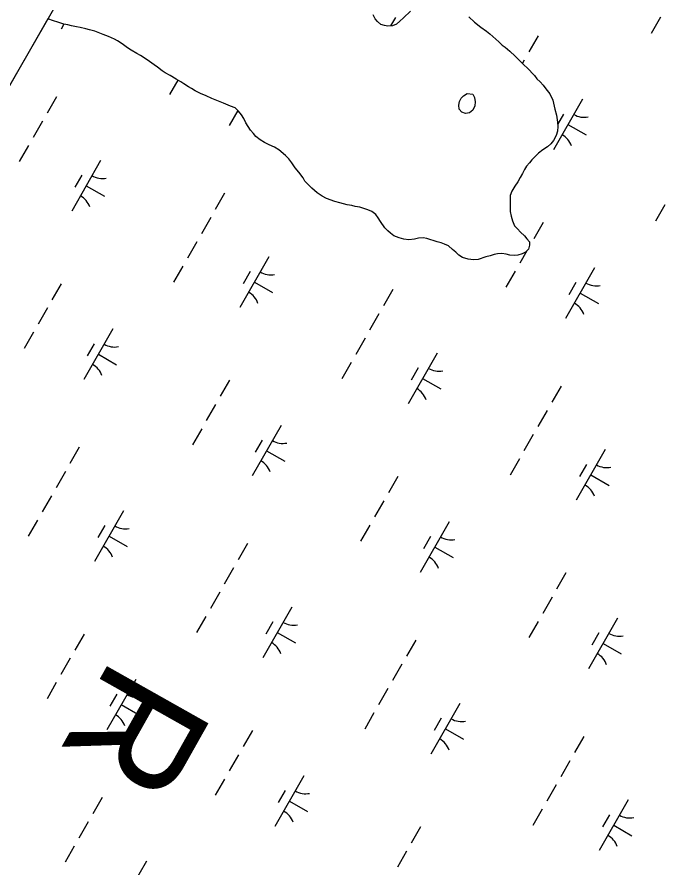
# Model space of a CAD drawing. Extents: x 3930721 to 3950824, y 220441 to 242861.
# Drawn here: x 3938750 to 3939308, y 233943 to 234672 of the extents above; entities that cross this region are included whole.
import ezdxf

# ---------------------------------------------------------------- set-up
doc = ezdxf.new("R2010")
doc.units = 0
for name, color, linetype in [('V-GRID-FRAM', 7, 'Continuous'), ('V-RIVR-IDEN', 7, 'Continuous'), ('V-WETL-SWMP', 7, 'Continuous')]:
    doc.layers.add(name, color=color, linetype=linetype)

msp = doc.modelspace()

# ---------------------------------------------------------------- linework, layer by layer
at = {"layer": 'V-GRID-FRAM'}
msp.add_lwpolyline([(3948829.04, 235080.94), (3941569.42, 222286.79), (3934009.8, 226348.12), (3941449.59, 239338.56), (3948829.04, 235080.94)], dxfattribs=at)
at = {"layer": 'V-WETL-SWMP'}
for p, q in [((3938776.37, 234670.91), (3938603.12, 234368.4)), ((3938776.43, 234670.88), (3938776.37, 234670.91)), ((3938781.14, 234669.05), (3938776.43, 234670.88)), ((3938784.91, 234667.99), (3938781.14, 234669.05)), ((3938790.24, 234666.33), (3938784.91, 234667.99)), ((3938790.25, 234666.33), (3938787.73, 234661.93)), ((3938793.69, 234665.58), (3938790.24, 234666.33)), ((3939074.65, 234671.89), (3939070.56, 234664.76)), ((3939137.7, 234672.54), (3939142.61, 234668.06)), ((3939142.61, 234668.06), (3939148.08, 234663.84)), ((3939302.2, 234672.27), (3939294.25, 234658.39)), ((3938796.67, 234664.99), (3938793.69, 234665.58)), ((3938801.06, 234664.09), (3938796.67, 234664.99)), ((3938804.19, 234663.5), (3938801.06, 234664.09)), ((3938809.05, 234662.14), (3938804.19, 234663.5)), ((3938812.19, 234661.55), (3938809.05, 234662.14)), ((3938816.73, 234660.19), (3938812.19, 234661.55)), ((3938821.13, 234658.67), (3938816.73, 234660.19)), ((3939148.08, 234663.84), (3939152.73, 234660.18)), ((3939152.73, 234660.18), (3939155.75, 234657.93)), ((3938823.96, 234657.45), (3938821.13, 234658.67)), ((3938828.35, 234655.61), (3938823.96, 234657.45)), ((3938833.54, 234653.32), (3938828.35, 234655.61)), ((3938836.21, 234651.94), (3938833.54, 234653.32)), ((3938840.15, 234649.32), (3938836.21, 234651.94)), ((3939155.75, 234657.93), (3939163.4, 234651.2)), ((3939197.16, 234656.38), (3939189.2, 234642.49)), ((3938844.72, 234646.08), (3938840.15, 234649.32)), ((3938848.02, 234644.08), (3938844.72, 234646.08)), ((3939163.4, 234651.2), (3939166.4, 234648.39)), ((3939166.4, 234648.39), (3939168.86, 234646.42)), ((3939168.86, 234646.42), (3939172.96, 234643.05)), ((3938852.9, 234641.16), (3938848.02, 234644.08)), ((3938855.89, 234639.32), (3938852.9, 234641.16)), ((3938860.77, 234636.24), (3938855.89, 234639.32)), ((3939172.96, 234643.05), (3939177.33, 234638.85)), ((3939177.33, 234638.85), (3939181.42, 234634.92)), ((3938863.6, 234634.39), (3938860.77, 234636.24)), ((3938867.7, 234631.31), (3938863.6, 234634.39)), ((3938870.38, 234629.3), (3938867.7, 234631.31)), ((3939181.42, 234634.92), (3939185.24, 234631)), ((3939185.23, 234635.55), (3939183.59, 234632.7)), ((3939185.24, 234631), (3939187.7, 234628.76)), ((3938874.48, 234626.21), (3938870.38, 234629.3)), ((3938877.15, 234624.52), (3938874.48, 234626.21)), ((3938881.4, 234622.22), (3938877.15, 234624.52)), ((3939187.7, 234628.76), (3939193.97, 234622.32)), ((3938887.95, 234618.35), (3938880.84, 234605.95)), ((3938886.59, 234619.15), (3938881.4, 234622.22)), ((3938890.53, 234616.84), (3938886.59, 234619.15)), ((3938893.04, 234615.14), (3938890.53, 234616.84)), ((3939193.97, 234622.32), (3939196.15, 234619.53)), ((3939196.15, 234619.53), (3939198.87, 234616.73)), ((3939198.87, 234616.73), (3939201.32, 234613.93)), ((3938896.98, 234612.53), (3938893.04, 234615.14)), ((3938899.66, 234610.99), (3938896.98, 234612.53)), ((3938902.8, 234609.15), (3938899.66, 234610.99)), ((3938907.52, 234606.69), (3938902.8, 234609.15)), ((3939201.32, 234613.93), (3939203.77, 234610.86)), ((3939203.77, 234610.86), (3939207.03, 234606.67)), ((3938783.75, 234603.94), (3938775.8, 234590.05)), ((3938912.23, 234604.71), (3938907.52, 234606.69)), ((3938917.1, 234602.41), (3938912.23, 234604.71)), ((3938921.5, 234600.74), (3938917.1, 234602.41)), ((3938927.15, 234598.6), (3938921.5, 234600.74)), ((3939207.03, 234606.67), (3939209.72, 234601.1)), ((3939209.72, 234601.1), (3939211.56, 234593.34)), ((3939235.13, 234601.88), (3939210.28, 234558.49)), ((3938933.12, 234596.01), (3938927.15, 234598.6)), ((3938937.15, 234594.55), (3938933.12, 234596.01)), ((3938940.09, 234591.68), (3938937.15, 234594.55)), ((3939211.56, 234593.34), (3939212.87, 234588.34)), ((3938939.51, 234592.25), (3938932.07, 234579.26)), ((3938942.53, 234588.61), (3938940.09, 234591.68)), ((3938944.7, 234585.27), (3938942.53, 234588.61)), ((3939212.87, 234588.34), (3939213.62, 234582.25)), ((3939218.99, 234589.22), (3939213.89, 234580.32)), ((3938771.83, 234583.11), (3938763.88, 234569.23)), ((3938946.31, 234581.65), (3938944.7, 234585.27)), ((3938948.21, 234578.59), (3938946.31, 234581.65)), ((3939213.62, 234582.25), (3939214.12, 234578.65)), ((3939222.7, 234580.18), (3939238.32, 234571.24)), ((3938950.37, 234575.24), (3938948.21, 234578.59)), ((3938952.82, 234572.44), (3938950.37, 234575.24)), ((3938955, 234569.93), (3938952.82, 234572.44)), ((3939213.79, 234574.51), (3939212.64, 234570.93)), ((3939214.12, 234578.65), (3939213.79, 234574.51)), ((3938958.56, 234567.11), (3938955, 234569.93)), ((3938962.4, 234564.85), (3938958.56, 234567.11)), ((3938966.24, 234562.87), (3938962.4, 234564.85)), ((3939210.37, 234566.54), (3939208.12, 234563.8)), ((3939212.64, 234570.93), (3939210.37, 234566.54)), ((3938759.9, 234562.29), (3938751.95, 234548.4)), ((3938970.91, 234560.87), (3938966.24, 234562.87)), ((3938974.75, 234558.61), (3938970.91, 234560.87)), ((3938980.21, 234553.56), (3938974.75, 234558.61)), ((3939201.14, 234558.65), (3939197.51, 234555.65)), ((3939205.05, 234561.08), (3939201.14, 234558.65)), ((3939208.12, 234563.8), (3939205.05, 234561.08)), ((3938983.22, 234550.76), (3938980.21, 234553.56)), ((3938985.66, 234547.4), (3938983.22, 234550.76)), ((3939191.63, 234549.93), (3939189.66, 234547.46)), ((3939197.51, 234555.65), (3939191.63, 234549.93)), ((3938821.73, 234549.44), (3938796.88, 234506.05)), ((3938988.65, 234543.22), (3938985.66, 234547.4)), ((3938991.91, 234539.31), (3938988.65, 234543.22)), ((3939187.14, 234544.46), (3939185.44, 234541.72)), ((3939189.66, 234547.46), (3939187.14, 234544.46)), ((3938805.59, 234536.79), (3938799.62, 234526.37)), ((3938995.44, 234534.56), (3938991.91, 234539.31)), ((3939183.73, 234538.15), (3939181.75, 234534.85)), ((3939185.44, 234541.72), (3939183.73, 234538.15)), ((3938809.3, 234527.75), (3938824.92, 234518.8)), ((3938997.06, 234531.77), (3938995.44, 234534.56)), ((3938999.79, 234528.7), (3938997.06, 234531.77)), ((3939003.06, 234525.61), (3938999.79, 234528.7)), ((3939179.77, 234531.01), (3939177.23, 234527.45)), ((3939181.75, 234534.85), (3939179.77, 234531.01)), ((3938928.1, 234521.27), (3938920.14, 234507.39)), ((3939007.43, 234521.69), (3939003.06, 234525.61)), ((3939011.82, 234518.86), (3939007.43, 234521.69)), ((3939174.69, 234523.06), (3939173.26, 234519.49)), ((3939177.23, 234527.45), (3939174.69, 234523.06)), ((3939015.39, 234516.88), (3939011.82, 234518.86)), ((3939022.82, 234514.3), (3939015.39, 234516.88)), ((3939026.95, 234513.13), (3939022.82, 234514.3)), ((3939030.25, 234512.26), (3939026.95, 234513.13)), ((3939173.26, 234519.49), (3939173.08, 234505.67)), ((3939033.28, 234511.39), (3939030.25, 234512.26)), ((3939037.14, 234510.79), (3939033.28, 234511.39)), ((3939040.17, 234509.92), (3939037.14, 234510.79)), ((3939044.03, 234509.31), (3939040.17, 234509.92)), ((3939047.61, 234508.16), (3939044.03, 234509.31)), ((3939050.92, 234507.01), (3939047.61, 234508.16)), ((3939054.49, 234505.58), (3939050.92, 234507.01)), ((3939305.72, 234511.23), (3939297.76, 234497.35)), ((3938916.17, 234500.45), (3938908.22, 234486.56)), ((3939057.77, 234503.05), (3939054.49, 234505.58)), ((3939059.95, 234500.26), (3939057.77, 234503.05)), ((3939061.84, 234497.19), (3939059.95, 234500.26)), ((3939173.08, 234505.67), (3939173.85, 234501.51)), ((3939173.85, 234501.51), (3939175.18, 234497.62)), ((3939065.64, 234491.61), (3939061.84, 234497.19)), ((3939068.09, 234489.09), (3939065.64, 234491.61)), ((3939175.18, 234497.62), (3939176.78, 234493.46)), ((3939176.78, 234493.46), (3939179.51, 234490.66)), ((3939201.33, 234496.16), (3939193.38, 234482.27)), ((3939070.55, 234487.12), (3939068.09, 234489.09)), ((3939073.29, 234484.88), (3939070.55, 234487.12)), ((3939077.96, 234483.16), (3939073.29, 234484.88)), ((3939179.51, 234490.66), (3939181.96, 234487.86)), ((3939181.96, 234487.86), (3939185.51, 234484.77)), ((3939185.51, 234484.77), (3939187.42, 234482.26)), ((3938904.24, 234479.62), (3938896.29, 234465.74)), ((3939081.82, 234482), (3939077.96, 234483.16)), ((3939086.23, 234481.39), (3939081.82, 234482)), ((3939090.94, 234481.88), (3939086.23, 234481.39)), ((3939094.54, 234482.66), (3939090.94, 234481.88)), ((3939098.42, 234483.16), (3939094.54, 234482.66)), ((3939101.73, 234482.57), (3939098.42, 234483.16)), ((3939110.54, 234479.68), (3939101.73, 234482.57)), ((3939113.84, 234478.81), (3939110.54, 234479.68)), ((3939116.87, 234477.67), (3939113.84, 234478.81)), ((3939120.17, 234476.24), (3939116.87, 234477.67)), ((3939187.42, 234482.26), (3939189.59, 234479.74)), ((3939189.83, 234476.7), (3939188.96, 234473.39)), ((3939189.59, 234479.74), (3939189.83, 234476.7)), ((3939123.72, 234473.15), (3939120.17, 234476.24)), ((3939126.45, 234470.9), (3939123.72, 234473.15)), ((3939129.18, 234468.1), (3939126.45, 234470.9)), ((3939162.37, 234469.32), (3939159.32, 234468.81)), ((3939165.96, 234469.55), (3939162.37, 234469.32)), ((3939169.82, 234468.95), (3939165.96, 234469.55)), ((3939183.37, 234469.32), (3939179.77, 234468.26)), ((3939187.46, 234471.94), (3939181.46, 234461.45)), ((3939186.16, 234470.67), (3939183.37, 234469.32)), ((3939188.96, 234473.39), (3939186.16, 234470.67)), ((3938966.07, 234466.77), (3938941.22, 234423.38)), ((3939132.19, 234466.13), (3939129.18, 234468.1)), ((3939137.15, 234464.68), (3939132.19, 234466.13)), ((3939141.56, 234464.07), (3939137.15, 234464.68)), ((3939145.72, 234464.57), (3939141.56, 234464.07)), ((3939152.38, 234466.69), (3939145.72, 234464.57)), ((3939155.99, 234467.75), (3939152.38, 234466.69)), ((3939159.32, 234468.81), (3939155.99, 234467.75)), ((3939172.85, 234468.08), (3939169.82, 234468.95)), ((3939176.72, 234468.03), (3939172.85, 234468.08)), ((3939179.77, 234468.26), (3939176.72, 234468.03)), ((3938892.31, 234458.79), (3938884.36, 234444.91)), ((3939245.6, 234457.32), (3939220.75, 234413.93)), ((3938949.93, 234454.12), (3938943.97, 234443.71)), ((3939177.48, 234454.51), (3939169.53, 234440.62)), ((3938787.93, 234443.72), (3938779.98, 234429.84)), ((3938953.64, 234445.08), (3938969.26, 234436.13)), ((3939229.46, 234444.67), (3939223.5, 234434.25)), ((3939072.44, 234438.61), (3939064.49, 234424.72)), ((3939233.18, 234435.62), (3939248.8, 234426.68)), ((3938776.01, 234422.9), (3938768.05, 234409.01)), ((3939060.51, 234417.78), (3939052.56, 234403.9)), ((3938832.2, 234404.88), (3938807.35, 234361.49)), ((3938764.08, 234402.07), (3938756.13, 234388.18)), ((3939048.58, 234396.95), (3939040.63, 234383.07)), ((3938816.06, 234392.23), (3938810.1, 234381.82)), ((3938819.78, 234383.19), (3938835.4, 234374.24)), ((3939110.41, 234384.11), (3939085.56, 234340.72)), ((3939036.65, 234376.13), (3939028.7, 234362.24)), ((3939094.27, 234371.45), (3939088.31, 234361.04)), ((3938932.27, 234361.06), (3938924.32, 234347.17)), ((3939097.98, 234362.41), (3939113.6, 234353.47)), ((3939216.78, 234355.94), (3939208.83, 234342.06)), ((3938920.35, 234340.23), (3938912.4, 234326.35)), ((3939204.85, 234335.11), (3939196.9, 234321.23)), ((3938908.42, 234319.4), (3938900.47, 234305.52)), ((3938976.54, 234322.22), (3938951.69, 234278.83)), ((3938960.4, 234309.56), (3938954.44, 234299.15)), ((3939192.92, 234314.29), (3939184.97, 234300.4)), ((3938803.38, 234303.5), (3938795.43, 234289.62)), ((3939254.75, 234301.44), (3939229.9, 234258.05)), ((3938964.12, 234300.52), (3938979.74, 234291.58)), ((3939181, 234293.46), (3939173.04, 234279.58)), ((3939238.61, 234288.79), (3939232.65, 234278.37)), ((3938791.45, 234282.68), (3938783.5, 234268.79)), ((3939242.33, 234279.75), (3939257.95, 234270.8)), ((3939076.62, 234278.39), (3939068.66, 234264.51)), ((3938779.52, 234261.85), (3938771.57, 234247.97)), ((3939064.69, 234257.56), (3939056.74, 234243.68)), ((3938841.35, 234249), (3938816.5, 234205.62)), ((3938767.59, 234241.03), (3938759.64, 234227.14)), ((3938825.21, 234236.35), (3938819.25, 234225.94)), ((3939052.76, 234236.74), (3939044.81, 234222.85)), ((3939120.88, 234239.55), (3939096.03, 234196.16)), ((3938828.92, 234227.31), (3938844.54, 234218.36)), ((3939104.75, 234226.9), (3939098.78, 234216.48)), ((3938947.72, 234220.84), (3938939.77, 234206.95)), ((3939108.46, 234217.86), (3939124.08, 234208.91)), ((3938935.79, 234200.01), (3938927.84, 234186.13)), ((3939220.96, 234195.72), (3939213.01, 234181.84)), ((3938923.86, 234179.19), (3938915.91, 234165.3)), ((3939209.03, 234174.9), (3939201.08, 234161.01)), ((3938985.69, 234166.34), (3938960.84, 234122.95)), ((3938911.94, 234158.36), (3938903.98, 234144.48)), ((3939265.22, 234156.88), (3939240.38, 234113.5)), ((3938969.55, 234153.69), (3938963.59, 234143.27)), ((3939197.1, 234154.07), (3939189.15, 234140.19)), ((3938807.56, 234143.29), (3938799.6, 234129.4)), ((3938973.27, 234144.64), (3938988.89, 234135.7)), ((3939249.09, 234144.23), (3939243.12, 234133.82)), ((3939092.06, 234138.17), (3939084.11, 234124.29)), ((3939252.8, 234135.19), (3939268.42, 234126.24)), ((3938795.63, 234122.46), (3938787.68, 234108.58)), ((3939080.13, 234117.35), (3939072.18, 234103.46)), ((3938851.82, 234104.45), (3938826.97, 234061.06)), ((3938783.7, 234101.63), (3938775.75, 234087.75)), ((3938835.68, 234091.79), (3938829.72, 234081.38)), ((3939068.21, 234096.52), (3939060.25, 234082.64)), ((3938839.4, 234082.75), (3938855.02, 234073.81)), ((3939130.03, 234083.67), (3939105.18, 234040.28)), ((3939056.28, 234075.69), (3939048.33, 234061.81)), ((3939113.89, 234071.02), (3939107.93, 234060.61)), ((3938951.9, 234060.62), (3938943.95, 234046.74)), ((3939117.61, 234061.98), (3939133.23, 234053.03)), ((3939236.4, 234055.51), (3939228.45, 234041.62)), ((3938939.97, 234039.79), (3938932.02, 234025.91)), ((3939224.47, 234034.68), (3939216.52, 234020.8)), ((3938928.04, 234018.97), (3938920.09, 234005.08)), ((3938996.16, 234021.78), (3938971.32, 233978.39)), ((3939212.55, 234013.85), (3939204.59, 233999.97)), ((3938823, 234003.07), (3938815.05, 233989.19)), ((3938980.03, 234009.13), (3938974.06, 233998.71)), ((3938983.74, 234000.09), (3938999.36, 233991.14)), ((3939274.37, 234001.01), (3939249.52, 233957.62)), ((3939200.62, 233993.03), (3939192.67, 233979.14)), ((3939258.24, 233988.35), (3939252.27, 233977.94)), ((3938811.07, 233982.24), (3938803.12, 233968.36)), ((3939096.24, 233977.95), (3939088.29, 233964.07)), ((3939261.95, 233979.31), (3939277.57, 233970.37)), ((3938799.14, 233961.42), (3938791.19, 233947.53)), ((3939084.31, 233957.13), (3939076.36, 233943.24)), ((3938860.97, 233948.57), (3938836.12, 233905.18))]:
    msp.add_line(p, q, dxfattribs=at)
msp.add_lwpolyline([(3939087.73, 234677.35), (3939081.57, 234671.63), (3939078.49, 234668.91), (3939075.69, 234666.18), (3939072.08, 234664.85), (3939068.21, 234664.62), (3939065.18, 234665.21), (3939062.15, 234666.08), (3939059.42, 234668.61), (3939057.23, 234670.85), (3939055.62, 234674.18)], dxfattribs=at)
msp.add_lwpolyline([(3939140.96, 234606.16), (3939142.58, 234603.37), (3939143.09, 234599.77), (3939142.76, 234596.18), (3939141.06, 234592.61), (3939138.26, 234590.16), (3939134.94, 234589.65), (3939131.64, 234590.8), (3939129.46, 234593.32), (3939128.95, 234596.92), (3939129.54, 234599.95), (3939130.96, 234602.7), (3939133.2, 234604.88), (3939136.27, 234606.77)], close=True, dxfattribs=at)
for centre, start, end in [((3939236.64, 234604.03), 239.42788, 280.97154), ((3939209.18, 234556.09), 19.42788, 60.97154), ((3938823.23, 234551.6), 239.42788, 280.97154), ((3938795.78, 234503.66), 19.42788, 60.97154), ((3938967.58, 234468.93), 239.42788, 280.97154), ((3939247.11, 234459.47), 239.42788, 280.97154), ((3938940.12, 234420.99), 19.42788, 60.97154), ((3939219.66, 234411.54), 19.42788, 60.97154), ((3938833.71, 234407.04), 239.42788, 280.97154), ((3938806.25, 234359.1), 19.42788, 60.97154), ((3939111.92, 234386.26), 239.42788, 280.97154), ((3939084.46, 234338.33), 19.42788, 60.97154), ((3938978.05, 234324.37), 239.42788, 280.97154), ((3938950.6, 234276.43), 19.42788, 60.97154), ((3939256.26, 234303.6), 239.42788, 280.97154), ((3939228.8, 234255.66), 19.42788, 60.97154), ((3938842.86, 234251.16), 239.42788, 280.97154), ((3939122.39, 234241.71), 239.42788, 280.97154), ((3938815.4, 234203.22), 19.42788, 60.97154), ((3939094.94, 234193.77), 19.42788, 60.97154), ((3938987.2, 234168.5), 239.42788, 280.97154), ((3939266.73, 234159.04), 239.42788, 280.97154), ((3938959.74, 234120.56), 19.42788, 60.97154), ((3939239.28, 234111.1), 19.42788, 60.97154), ((3938853.33, 234106.6), 239.42788, 280.97154), ((3938825.88, 234058.67), 19.42788, 60.97154), ((3939131.54, 234085.83), 239.42788, 280.97154), ((3939104.09, 234037.89), 19.42788, 60.97154), ((3938997.67, 234023.94), 239.42788, 280.97154), ((3938970.22, 233976), 19.42788, 60.97154), ((3939275.88, 234003.16), 239.42788, 280.97154), ((3939248.43, 233955.23), 19.42788, 60.97154)]:
    msp.add_arc(centre, 17.62, start, end, dxfattribs=at)

# ---------------------------------------------------------------- texts
at = {"layer": 'V-RIVR-IDEN'}
msp.add_text('R  ', height=100, rotation=240.60307, dxfattribs=at).set_placement((3938832.49, 234125.35))

doc.saveas('drawing.dxf')
